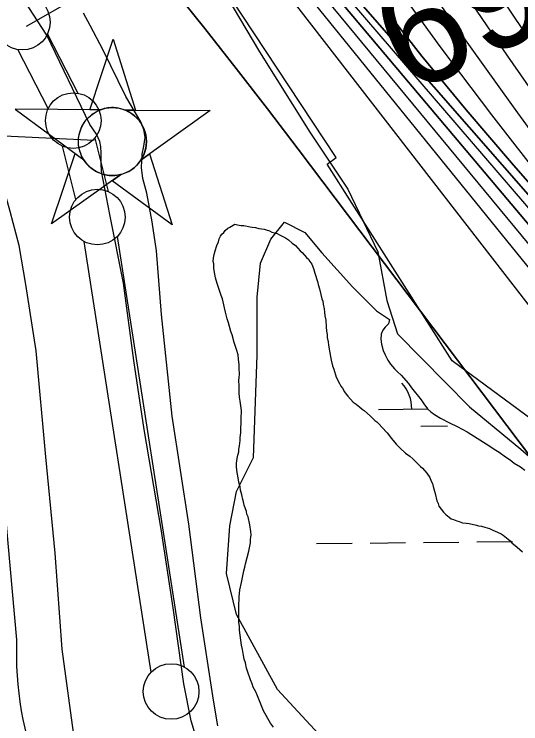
# Model space of a CAD drawing. Extents: x 3651524 to 3689615, y 505651 to 531377.
# Drawn here: x 3658866 to 3659322, y 515784 to 516422 of the extents above; entities that cross this region are included whole.
import ezdxf

# ---------------------------------------------------------------- set-up
doc = ezdxf.new("R2010")
doc.units = 0
for name, color, linetype in [('V-CHAN-NAID', 7, 'Continuous'), ('V-FLOD-BASE', 7, 'Continuous'), ('V-LEVE-TOET', 7, 'Continuous'), ('V-RIVR-EDGE', 7, 'Continuous'), ('V-RIVR-RANG', 7, 'Continuous'), ('V-ROAD-CNTR', 7, 'Continuous'), ('V-RRAP-RVMT', 7, 'Continuous'), ('V-SITE-VEGE', 7, 'Continuous'), ('V-SURV-IDEN', 7, 'Continuous'), ('V-SURV-LINE', 7, 'Continuous'), ('V-TOPO-DPTH', 7, 'Continuous'), ('V-TOPO-MAJR', 7, 'Continuous'), ('V-TOPO-MINR', 7, 'Continuous'), ('V-TOPO-WATR', 7, 'Continuous'), ('V-UTIL-LINE', 7, 'Continuous'), ('V-WETL-SWMP', 7, 'Continuous')]:
    doc.layers.add(name, color=color, linetype=linetype)

msp = doc.modelspace()

# ---------------------------------------------------------------- linework, layer by layer
at = {"layer": 'V-CHAN-NAID'}
for points in [[(3658943.722, 516336.04), (3658934.135, 516336.108), (3658955.261, 516399.592), (3658975.485, 516335.815), (3658965.898, 516335.883), (3658964.321, 516336.461), (3658962.226, 516337.081), (3658960.186, 516337.532), (3658958.15, 516337.84), (3658956.983, 516337.954), (3658955.449, 516338.035), (3658953.727, 516338.033), (3658952.357, 516337.963), (3658950.451, 516337.762), (3658949.085, 516337.543), (3658947.301, 516337.159), (3658945.771, 516336.739), (3658944.739, 516336.408)], [(3658943.722, 516336.04), (3658867.231, 516336.582), (3658928.796, 516291.183), (3658927.683, 516293.092), (3658926.873, 516294.72), (3658926.048, 516296.688), (3658925.352, 516298.742), (3658924.987, 516300.065), (3658924.626, 516301.691), (3658924.382, 516303.136), (3658924.194, 516304.734), (3658924.085, 516306.47), (3658924.073, 516308.051), (3658924.18, 516310.125), (3658924.363, 516311.743), (3658924.755, 516313.946), (3658925.236, 516315.869), (3658925.839, 516317.756), (3658926.494, 516319.435), (3658927.221, 516321.023), (3658928.035, 516322.558), (3658929.096, 516324.295), (3658930.127, 516325.765), (3658931.127, 516327.034), (3658932.129, 516328.18), (3658933.438, 516329.517), (3658934.489, 516330.482), (3658936.206, 516331.879), (3658937.418, 516332.749), (3658939.105, 516333.819), (3658940.836, 516334.764), (3658942.282, 516335.448)], [(3658965.898, 516335.883), (3659042.39, 516335.34), (3658980.187, 516290.818), (3658981.098, 516292.307), (3658982.076, 516294.154), (3658982.791, 516295.739), (3658983.53, 516297.694), (3658984.075, 516299.479), (3658984.473, 516301.118), (3658984.834, 516303.128), (3658985.02, 516304.701), (3658985.144, 516306.907), (3658985.114, 516308.969), (3658984.926, 516311.189), (3658984.66, 516312.947), (3658984.169, 516315.179), (3658983.529, 516317.319), (3658982.779, 516319.301), (3658982.131, 516320.744), (3658981.124, 516322.66), (3658980.062, 516324.382), (3658978.848, 516326.084), (3658977.587, 516327.623), (3658976.315, 516328.989), (3658974.683, 516330.521), (3658972.94, 516331.933), (3658971.257, 516333.11), (3658969.37, 516334.242), (3658967.898, 516335.003)], [(3658962.156, 516277.912), (3658899.953, 516233.39), (3658921.079, 516296.873), (3658928.796, 516291.183), (3658929.431, 516290.219), (3658930.814, 516288.36), (3658932.027, 516286.944), (3658933.493, 516285.441), (3658934.882, 516284.19), (3658936.336, 516283.034), (3658937.739, 516282.047), (3658939.417, 516281.011), (3658941.131, 516280.1), (3658942.922, 516279.289), (3658944.368, 516278.733), (3658945.996, 516278.204), (3658948.222, 516277.64), (3658949.754, 516277.353), (3658951.779, 516277.096), (3658953.316, 516276.992), (3658955.177, 516276.97), (3658956.866, 516277.048), (3658958.576, 516277.224), (3658960.478, 516277.535)], [(3658980.187, 516290.818), (3658987.983, 516296.399), (3659008.207, 516232.622), (3658954.359, 516272.332), (3658962.156, 516277.912), (3658963.822, 516278.388), (3658965.434, 516278.948), (3658967.592, 516279.862), (3658969.327, 516280.746), (3658971.193, 516281.86), (3658972.932, 516283.072), (3658974.484, 516284.317), (3658975.771, 516285.485), (3658977.155, 516286.905), (3658978.359, 516288.307), (3658979.478, 516289.779)]]:
    msp.add_lwpolyline(points, close=True, dxfattribs=at)
msp.add_circle((3658954.607, 516307.506), 30.541, dxfattribs=at)
at = {"layer": 'V-FLOD-BASE'}
msp.add_lwpolyline([(3659032.989, 515761.567), (3659025.252, 515786.45), (3659018.93, 515819.75), (3659009.154, 515888.145), (3658998.275, 515958.92), (3658983.241, 516048.604), (3658973.755, 516110.65), (3658964.483, 516180.205), (3658952.167, 516241.862), (3658944.835, 516280.827), (3658944.331, 516287.888), (3658944.374, 516297.516), (3658944.294, 516302.921), (3658943.258, 516307.647), (3658940.397, 516314.308), (3658934.302, 516322.938), (3658895.746, 516403.201), (3658855.937, 516464.475)], dxfattribs=at)
at = {"layer": 'V-LEVE-TOET'}
for points in [[(3659226.324, 515446.74), (3659153.731, 515495.835), (3659098.04, 515535.723), (3659032.887, 515597.727), (3658985.451, 515638.785), (3658962.618, 515661.522), (3658953.623, 515675.403), (3658944.286, 515693.757), (3658935.721, 515714.438), (3658920.392, 515769.37), (3658909.355, 515850.954), (3658903.152, 515937.33), (3658894.837, 516023.768), (3658886.076, 516119.145), (3658876.755, 516178.836), (3658870.722, 516214.007), (3658862.675, 516244.536), (3658855.649, 516269.635), (3658841.577, 516311.143), (3658829.924, 516338.724), (3658822.229, 516357.031), (3658813.181, 516377.255), (3658794.18, 516410.684), (3658770.573, 516447.301)], [(3659049.457, 515781.862), (3659045.427, 515804.997), (3659034.173, 515879.071), (3659023.216, 515963.471), (3659008.393, 516060.429), (3658998.816, 516152.071), (3658994.122, 516209.282), (3658990.18, 516235.466), (3658985.512, 516260.967), (3658981.902, 516274.222), (3658980.777, 516284.12), (3658981.357, 516296.082), (3658982.975, 516303.318), (3658984.136, 516311.035), (3658982.938, 516318.35), (3658980.081, 516325.244), (3658966.642, 516347.944), (3658946.236, 516389.633), (3658934.669, 516412.044), (3658928.641, 516423.024)]]:
    msp.add_lwpolyline(points, dxfattribs=at)
at = {"layer": 'V-RIVR-EDGE'}
msp.add_lwpolyline([(3659046.047, 516457.243), (3659086.698, 516388.105), (3659132.145, 516315.953), (3659166.237, 516264.841), (3659193.112, 516208.344), (3659201.408, 516164.499), (3659210.939, 516134.46), (3659275.612, 516068.864), (3659321.744, 516030.929), (3659384.042, 515976.146)], dxfattribs=at)
at = {"layer": 'V-RIVR-RANG'}
msp.add_line((3658877.291, 516411.229), (3659952.243, 517029.354), dxfattribs=at)
at = {"layer": 'V-ROAD-CNTR'}
msp.add_lwpolyline([(3658848.43, 516076.789), (3658868.4, 515859.412)], dxfattribs=at)
msp.add_arc((3659182.385, 515848.124), 314.187, 177.94104, 224.485321, dxfattribs=at)
at = {"layer": 'V-RRAP-RVMT'}
msp.add_lwpolyline([(3659790.823, 515752.695), (3659620.383, 515872.74), (3659609.659, 515863.086), (3659443.462, 515984.102), (3659438.2, 515978.971), (3659260.198, 516110.348), (3659147.603, 516287.133), (3659155.699, 516293.328), (3659039.216, 516470.131)], dxfattribs=at)
at = {"layer": 'V-SITE-VEGE'}
for points in [[(3659062.126, 516133.795), (3659060.94, 516136.611), (3659059.808, 516141.196), (3659058.892, 516144.512), (3659057.731, 516148.086), (3659056.138, 516154.203), (3659055.486, 516158.016), (3659053.436, 516165.916), (3659052.515, 516168.977), (3659048.775, 516179.711), (3659047.151, 516184.817), (3659046.741, 516188.116), (3659045.883, 516193.453), (3659045.746, 516197.504), (3659045.3, 516199.542), (3659045.402, 516203.079), (3659045.988, 516205.845), (3659046.84, 516209.11), (3659048.501, 516214.119), (3659049.86, 516217.37), (3659050.438, 516219.882), (3659051.775, 516222.373), (3659052.836, 516224.114), (3659054.651, 516225.58), (3659055.972, 516227.567), (3659058.304, 516229.52), (3659060.1, 516230.481), (3659064.731, 516233.131), (3659066.992, 516232.56), (3659070.011, 516231.966), (3659072.798, 516232.14), (3659078.324, 516230.714), (3659080.345, 516230.657), (3659083.11, 516230.071), (3659086.12, 516229.225), (3659090.909, 516228.582), (3659092.916, 516228.017), (3659095.926, 516227.173), (3659097.921, 516226.102), (3659100.18, 516225.533), (3659102.685, 516224.701), (3659104.931, 516223.624), (3659107.178, 516222.549), (3659110.166, 516220.943), (3659112.896, 516219.094), (3659116.355, 516216.212), (3659119.077, 516214.111), (3659121.284, 516211.77), (3659123.486, 516209.178), (3659125.221, 516207.863), (3659129.132, 516203.197), (3659130.859, 516201.631), (3659132.063, 516199.572), (3659133.767, 516197.246), (3659135.43, 516193.404), (3659136.126, 516191.36), (3659136.567, 516189.07), (3659138.885, 516181.669), (3659139.563, 516178.865), (3659140.718, 516175.039), (3659142.086, 516169.94), (3659142.737, 516166.127), (3659143.688, 516164.079), (3659144.116, 516161.281), (3659145.002, 516156.956), (3659145.42, 516153.91), (3659145.584, 516150.869), (3659146.479, 516146.795), (3659146.819, 516140.965), (3659147.206, 516136.912), (3659147.632, 516134.114), (3659147.552, 516131.333), (3659148.707, 516127.505), (3659148.871, 516124.466), (3659149.932, 516117.353), (3659151.259, 516110.738), (3659152.385, 516105.899), (3659153.561, 516102.829), (3659155.887, 516095.679), (3659158.759, 516090.031), (3659159.949, 516087.467), (3659161.413, 516085.657), (3659163.342, 516082.312), (3659164.8, 516080.246), (3659166.265, 516078.431), (3659171.176, 516073.233), (3659173.652, 516071.39), (3659176.609, 516068.777), (3659179.085, 516066.934), (3659181.074, 516065.613), (3659186.749, 516060.642), (3659190.683, 516056.735), (3659192.418, 516055.42), (3659194.38, 516053.339), (3659196.827, 516050.486), (3659201.49, 516045.546), (3659205.39, 516040.375), (3659209.793, 516035.19), (3659213.238, 516031.802), (3659218.167, 516027.36), (3659221.88, 516024.47)], [(3659099.508, 515780.605), (3659096.831, 515784.222), (3659090.581, 515795.533), (3659085.145, 515808.843), (3659083.478, 515812.435), (3659081.074, 515816.801), (3659080.15, 515819.863), (3659078.727, 515823.193), (3659076.173, 515831.109), (3659075.235, 515833.667), (3659074.111, 515838.504), (3659073.195, 515841.82), (3659072.53, 515845.125), (3659071.674, 515850.462), (3659070.525, 515854.544), (3659070.144, 515858.855), (3659068.888, 515867.997), (3659068.731, 515871.29), (3659068.331, 515875.096), (3659068.17, 515878.137), (3659068.381, 515885.462), (3659068.229, 515889.014), (3659068.491, 515898.111), (3659069.179, 515904.415), (3659070.631, 515910.95), (3659072.706, 515921.513), (3659073.55, 515924.524), (3659074.146, 515927.543), (3659077.261, 515939.089), (3659078.741, 515946.634), (3659078.831, 515949.669), (3659079.198, 515953.706), (3659079.032, 515956.745), (3659078.197, 515962.84), (3659076.632, 515969.967), (3659075.434, 515972.279), (3659075, 515974.821), (3659073.138, 515980.438), (3659072.468, 515983.494), (3659071.768, 515985.538), (3659070.879, 515989.863), (3659069.732, 515993.943), (3659069.314, 515996.99), (3659068.168, 516001.072), (3659067.973, 516003.102), (3659066.451, 516011.744), (3659066.054, 516015.551), (3659066.136, 516018.331), (3659066.756, 516022.361), (3659067.35, 516025.38), (3659068.196, 516028.39), (3659068.268, 516030.918), (3659068.862, 516033.936), (3659069.505, 516038.723), (3659069.579, 516041.252), (3659069.953, 516045.542), (3659070.326, 516058.43), (3659070.529, 516065.506), (3659069.513, 516074.137), (3659068.858, 516077.698), (3659068.46, 516081.505), (3659068.634, 516087.569), (3659068.282, 516092.89), (3659068.594, 516094.905), (3659068.954, 516098.69), (3659068.587, 516103.507), (3659068.675, 516106.54), (3659067.817, 516111.875), (3659067.674, 516115.674), (3659066.296, 516120.52), (3659063.943, 516126.66), (3659062.126, 516133.795)], [(3659221.88, 516024.47), (3659224.594, 516022.115), (3659231.733, 516015.33), (3659233.46, 516013.766), (3659237.373, 516009.098), (3659240.044, 516005.227), (3659241.219, 516002.16), (3659242.418, 515999.847), (3659242.852, 515997.306), (3659244.693, 515990.928), (3659246.274, 515984.307), (3659247.47, 515981.997), (3659248.154, 515979.445), (3659252.297, 515974.016), (3659254.261, 515971.935), (3659257.231, 515969.574), (3659259.215, 515968.251), (3659261.222, 515967.688), (3659264.218, 515966.336), (3659266.479, 515965.765), (3659269.484, 515964.669), (3659272.761, 515964.319), (3659275.282, 515963.993), (3659281.817, 515962.541), (3659283.824, 515961.978), (3659286.343, 515961.652), (3659289.347, 515960.55), (3659293.615, 515959.42)], [(3659293.615, 515959.42), (3659296.612, 515958.068), (3659298.604, 515956.997), (3659300.857, 515956.176), (3659304.099, 515954.564), (3659305.84, 515953.501), (3659307.573, 515952.186), (3659310.286, 515949.831), (3659312.267, 515948.256), (3659313.737, 515946.698), (3659318.425, 515942.516), (3659323.363, 515938.325)]]:
    msp.add_lwpolyline(points, dxfattribs=at)
at = {"layer": 'V-SURV-LINE'}
for points in [[(3658896.128, 516404.082), (3658923.54, 516351.025)], [(3658896.89, 516337.249), (3658869.478, 516390.307)], [(3658938.782, 516310.625), (3658950.77, 516262.604)], [(3658921.66, 516255.349), (3658909.673, 516303.371)], [(3658989.487, 515830.242), (3658929.298, 516217.557)], [(3658958.944, 516222.15), (3659019.133, 515834.836)]]:
    msp.add_lwpolyline(points, dxfattribs=at)
for centre in [(3658873.629, 516414.952), (3658919.389, 516326.38), (3658941.053, 516239.595), (3659007.378, 515812.797)]:
    msp.add_circle(centre, 25, dxfattribs=at)
at = {"layer": 'V-TOPO-DPTH'}
for points in [[(3658899.589, 516724.07), (3659568.117, 515898.581), (3659572.31, 515893.572), (3659576.607, 515888.659), (3659581.063, 515883.889), (3659585.624, 515879.213), (3659590.344, 515874.7), (3659595.17, 515870.309), (3659600.157, 515866.1), (3659605.25, 515862.013), (3659691.304, 515795.545), (3659739.384, 515758.163), (3659787.304, 515720.577), (3659834.982, 515682.686), (3659882.5, 515644.592), (3660240.174, 515355.97)], [(3658899.589, 516724.07), (3659568.117, 515898.581), (3659572.31, 515893.572), (3659576.607, 515888.659), (3659581.063, 515883.889), (3659585.624, 515879.213), (3659590.344, 515874.7), (3659595.17, 515870.309), (3659600.157, 515866.1), (3659605.25, 515862.013), (3659691.304, 515795.545), (3659739.384, 515758.163), (3659787.304, 515720.577), (3659834.982, 515682.686), (3659882.5, 515644.592), (3660240.174, 515355.97)], [(3660561.202, 515201.855), (3659835.435, 515710.798), (3659793.122, 515741.866), (3659751.77, 515774.113), (3659711.861, 515808.128), (3659672.914, 515843.323), (3659640.641, 515873.787), (3659618.931, 515894.995), (3659597.723, 515916.676), (3659577.268, 515939.069), (3659557.315, 515961.937), (3659041.277, 516574.153)], [(3660561.202, 515201.855), (3659835.435, 515710.798), (3659793.122, 515741.866), (3659751.77, 515774.113), (3659711.861, 515808.128), (3659672.914, 515843.323), (3659640.641, 515873.787), (3659618.931, 515894.995), (3659597.723, 515916.676), (3659577.268, 515939.069), (3659557.315, 515961.937), (3659041.277, 516574.153)], [(3660220.777, 515229.04), (3660125.134, 515298.829), (3660031.047, 515370.704), (3659937.999, 515443.969), (3659515.917, 515783.898), (3659510.701, 515788.428), (3659505.728, 515793.193), (3659501.121, 515798.313), (3659496.758, 515803.669), (3659121.631, 516300.59), (3659093.91, 516336.971), (3659065.974, 516373.184), (3659037.713, 516409.144), (3659009.237, 516444.937), (3658951.96, 516516.27)], [(3659203.997, 516455.422), (3659249.099, 516392.961), (3659295.447, 516331.445), (3659342.802, 516270.736), (3659391.669, 516211.237), (3659441.543, 516152.545), (3659606.563, 515963.224), (3659613.614, 515955.573), (3659620.93, 515948.198), (3659628.642, 515941.238), (3659636.618, 515934.556), (3660059.734, 515599.534), (3660149.273, 515529.938)], [(3659203.997, 516455.422), (3659249.099, 516392.961), (3659295.447, 516331.445), (3659342.802, 516270.736), (3659391.669, 516211.237), (3659441.543, 516152.545), (3659606.563, 515963.224), (3659613.614, 515955.573), (3659620.93, 515948.198), (3659628.642, 515941.238), (3659636.618, 515934.556), (3660059.734, 515599.534), (3660149.273, 515529.938)], [(3659180.088, 516429.198), (3659588.863, 515962.484), (3659600.589, 515949.567), (3659612.61, 515936.939), (3659625.072, 515924.746), (3659637.827, 515912.843), (3659759.825, 515802.994), (3659834.938, 515737.814), (3659911.561, 515674.532), (3659990.449, 515614.098), (3660070.848, 515555.562), (3660572.282, 515204.361)], [(3660572.282, 515204.361), (3660070.848, 515555.562), (3659990.449, 515614.098), (3659911.561, 515674.532), (3659834.938, 515737.814), (3659759.825, 515802.994), (3659637.827, 515912.843), (3659625.072, 515924.746), (3659612.61, 515936.939), (3659600.589, 515949.567), (3659588.863, 515962.484), (3659180.088, 516429.198)], [(3659193.993, 516433.801), (3659232.704, 516384.43), (3659272.616, 516336.025), (3659313.331, 516288.265), (3659597.717, 515962.858), (3659607.129, 515952.6), (3659616.854, 515942.662), (3659627.047, 515933.206), (3659637.553, 515924.071), (3659843.231, 515753.783), (3659957.9, 515661.174), (3660074.019, 515570.468), (3660192.31, 515482.615)], [(3660192.31, 515482.615), (3660074.019, 515570.468), (3659957.9, 515661.174), (3659843.231, 515753.783), (3659637.553, 515924.071), (3659627.047, 515933.206), (3659616.854, 515942.662), (3659607.129, 515952.6), (3659597.717, 515962.858), (3659313.331, 516288.265), (3659272.616, 516336.025), (3659232.704, 516384.43), (3659193.993, 516433.801)]]:
    msp.add_lwpolyline(points, dxfattribs=at)
at = {"layer": 'V-TOPO-MAJR'}
msp.add_lwpolyline([(3659235.003, 516451.101), (3659274.641, 516394.713), (3659314.807, 516338.69), (3659364.764, 516270.025), (3659405.663, 516215.315), (3659447.485, 516161.339), (3659490.691, 516108.465), (3659534.82, 516056.324), (3659615.398, 515963.581), (3659620.073, 515958.515), (3659624.936, 515953.649), (3659630.082, 515949.082), (3659635.416, 515944.715), (3660311.335, 515424.312)], dxfattribs=at)
at = {"layer": 'V-TOPO-MINR'}
for points in [[(3658970.75, 516648.522), (3659549.511, 515948.184), (3659568.629, 515925.82), (3659588.227, 515903.9), (3659608.546, 515882.646), (3659629.344, 515861.835), (3659650.947, 515841.895), (3659673.137, 515822.666), (3659696.21, 515804.505), (3659719.87, 515787.056), (3660555.664, 515200.604)], [(3659041.277, 516574.153), (3659557.315, 515961.937), (3659577.268, 515939.069), (3659597.723, 515916.676), (3659618.931, 515894.995), (3659640.641, 515873.787), (3659672.914, 515843.323), (3659711.861, 515808.128), (3659751.77, 515774.113), (3659793.122, 515741.866), (3659835.435, 515710.798), (3660561.202, 515201.855)], [(3658951.96, 516516.27), (3659009.237, 516444.937), (3659037.713, 516409.144), (3659065.974, 516373.184), (3659093.91, 516336.971), (3659121.631, 516300.59), (3659496.758, 515803.669), (3659501.121, 515798.313), (3659505.728, 515793.193), (3659510.701, 515788.428), (3659515.917, 515783.898), (3659937.999, 515443.969), (3660031.047, 515370.704), (3660125.134, 515298.829), (3660220.777, 515229.04)], [(3659111.116, 516500.99), (3659574.163, 515962.172), (3659589.741, 515944.672), (3659605.711, 515927.551), (3659622.268, 515910.997), (3659639.217, 515894.822), (3659716.406, 515823.691), (3659773.198, 515773.419), (3659831.257, 515724.722), (3659891.218, 515678.385), (3659952.445, 515633.622), (3660566.742, 515203.107)], [(3659101.398, 516453.858), (3659543.399, 515883.69), (3659551.15, 515874.223), (3659559.217, 515865.049), (3659567.761, 515856.316), (3659576.621, 515847.878), (3659728.439, 515710.79), (3659814.714, 515635.609), (3659902.672, 515562.53), (3659993.157, 515492.603), (3660085.326, 515424.778), (3660520.018, 515116.583)], [(3659203.997, 516455.422), (3659249.099, 516392.961), (3659295.447, 516331.445), (3659342.802, 516270.736), (3659391.669, 516211.237), (3659441.543, 516152.545), (3659606.563, 515963.224), (3659613.614, 515955.573), (3659620.93, 515948.198), (3659628.642, 515941.238), (3659636.618, 515934.556), (3660059.734, 515599.534), (3660149.273, 515529.938)], [(3659305.376, 516435.237), (3659331.43, 516396.23), (3659357.519, 516357.246), (3659383.893, 516318.46), (3659410.696, 516279.969), (3659437.785, 516241.674), (3659630.56, 515972.34), (3659632.625, 515969.591), (3659634.77, 515966.909), (3659637.036, 515964.328), (3659639.382, 515961.815), (3659641.854, 515959.431), (3659644.413, 515957.148), (3659647.101, 515955.02), (3659649.875, 515952.995), (3660616.218, 515290.126)], [(3659180.088, 516429.198), (3659588.863, 515962.484), (3659600.589, 515949.567), (3659612.61, 515936.939), (3659625.072, 515924.746), (3659637.827, 515912.843), (3659759.825, 515802.994), (3659834.938, 515737.814), (3659911.561, 515674.532), (3659990.449, 515614.098), (3660070.848, 515555.562), (3660572.282, 515204.361)], [(3659193.993, 516433.801), (3659232.704, 516384.43), (3659272.616, 516336.025), (3659313.331, 516288.265), (3659597.717, 515962.858), (3659607.129, 515952.6), (3659616.854, 515942.662), (3659627.047, 515933.206), (3659637.553, 515924.071), (3659843.231, 515753.783), (3659957.9, 515661.174), (3660074.019, 515570.468), (3660192.31, 515482.615)], [(3659277.146, 516432.327), (3659309.733, 516384.43), (3659342.893, 516336.928), (3659376.435, 516289.689), (3659506.522, 516108.792), (3659525.703, 516082.864), (3659545.339, 516057.295), (3659565.657, 516032.265), (3659586.43, 516007.594), (3659624.219, 515963.925), (3659626.513, 515961.438), (3659628.905, 515959.054), (3659631.442, 515956.826), (3659634.077, 515954.702), (3660572.832, 515245.86)]]:
    msp.add_lwpolyline(points, dxfattribs=at)
at = {"layer": 'V-TOPO-WATR'}
msp.add_lwpolyline([(3658899.589, 516724.07), (3659568.117, 515898.581), (3659572.31, 515893.572), (3659576.607, 515888.659), (3659581.063, 515883.889), (3659585.624, 515879.213), (3659590.344, 515874.7), (3659595.17, 515870.309), (3659600.157, 515866.1), (3659605.25, 515862.013), (3659691.304, 515795.545), (3659739.384, 515758.163), (3659787.304, 515720.577), (3659834.982, 515682.686), (3659882.5, 515644.592), (3660240.174, 515355.97)], dxfattribs=at)
at = {"layer": 'V-UTIL-LINE'}
msp.add_line((3658938.118, 516308.374), (3658799.132, 516315.112), dxfattribs=at)
at = {"layer": 'V-WETL-SWMP'}
for p, q in [((3659193.753, 516066.563), (3659238.166, 516067.041)), ((3659231.917, 516051.542), (3659255.915, 516051.8)), ((3659138.205, 515945.887), (3659170.203, 515946.231)), ((3659186.202, 515946.403), (3659218.2, 515946.748)), ((3659234.199, 515946.92), (3659266.197, 515947.265)), ((3659282.196, 515947.437), (3659314.194, 515947.781))]:
    msp.add_line(p, q, dxfattribs=at)
msp.add_lwpolyline([(3659139.879, 515774.812), (3659103.06, 515814.699), (3659066.241, 515882.2), (3659057.036, 515919.018), (3659060.105, 515961.974), (3659066.241, 515992.656), (3659081.582, 516023.338), (3659084.651, 516115.385), (3659084.651, 516167.545), (3659087.719, 516198.227), (3659096.923, 516219.705), (3659109.196, 516235.046), (3659127.606, 516225.841), (3659142.947, 516207.432), (3659170.561, 516176.75), (3659192.039, 516155.272), (3659203.836, 516147.407), (3659202.892, 516143.487), (3659199.927, 516140.688), (3659197.681, 516137.867), (3659196.136, 516134.305), (3659196.005, 516129.741), (3659196.594, 516125.156), (3659198.117, 516119.582), (3659199.688, 516115.69), (3659202.192, 516110.809), (3659204.737, 516107.37), (3659208.223, 516103.182), (3659210.79, 516100.463), (3659214.303, 516097.237), (3659220.822, 516089.836), (3659223.594, 516085.909), (3659232.178, 516075.083), (3659234.484, 516071.651), (3659237.963, 516067.223), (3659241.01, 516064.49), (3659244.304, 516061.991), (3659249.499, 516058.716), (3659257.789, 516054.39), (3659264.433, 516051.313), (3659273.67, 516046.479), (3659293.977, 516033.633), (3659297.985, 516030.872), (3659302.233, 516028.105), (3659307.881, 516023.855), (3659312.369, 516021.081), (3659315.897, 516018.335), (3659321.565, 516014.806), (3659325.326, 516011.812)], dxfattribs=at)
msp.add_arc((3659188.505, 516066.981), 35.246, 359.844864, 41.388523, dxfattribs=at)

# ---------------------------------------------------------------- texts
at = {"layer": 'V-SURV-IDEN'}
msp.add_text('693+96.3', height=100, rotation=25.762958, dxfattribs=at).set_placement((3659221.136, 516348.611))

doc.saveas('drawing.dxf')
